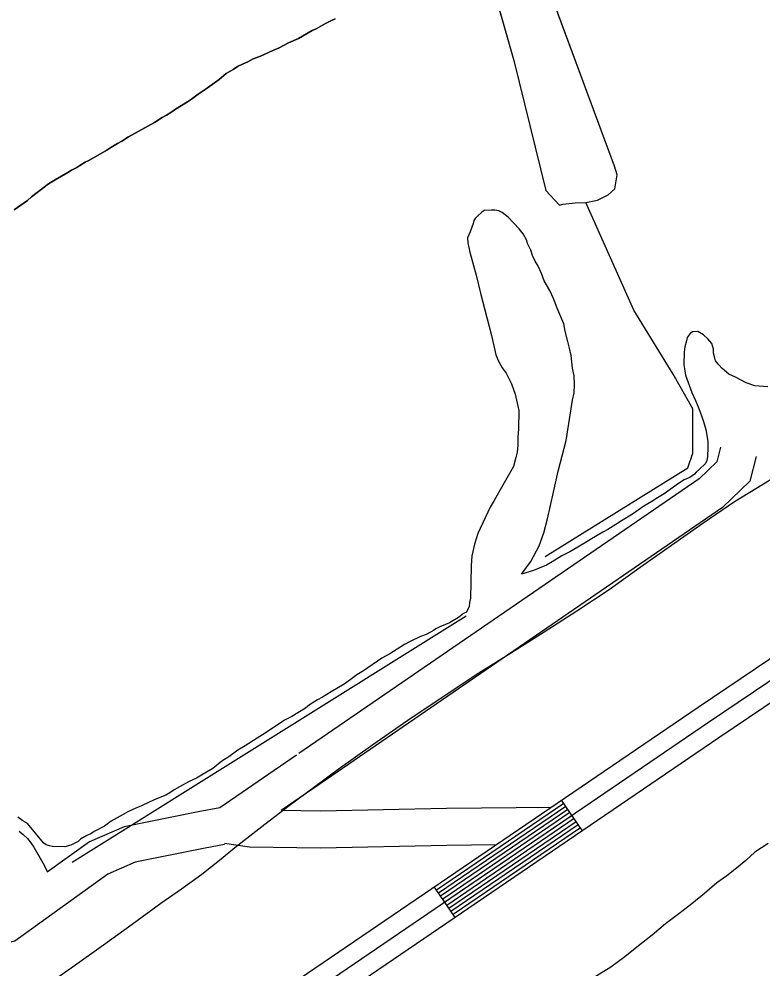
# Model space of a CAD drawing. Extents: x 3187622 to 3225504, y 800805 to 826213.
# Drawn here: x 3193138 to 3193741, y 815518 to 816288 of the extents above; entities that cross this region are included whole.
import ezdxf

# ---------------------------------------------------------------- set-up
doc = ezdxf.new("R2010")
doc.units = 0
for name, color, linetype in [('V-BORW-LINE', 7, 'Continuous'), ('V-LEVE-TOET', 7, 'Continuous'), ('V-ROAD-CNTR', 7, 'Continuous'), ('V-SITE-VEGE', 7, 'Continuous'), ('V-TOPO-SHOR', 7, 'Continuous')]:
    doc.layers.add(name, color=color, linetype=linetype)

msp = doc.modelspace()

# ---------------------------------------------------------------- linework, layer by layer
at = {"layer": 'V-BORW-LINE'}
msp.add_spline([(3196241.27, 817112.96), (3196187.2, 817101.14), (3196138.75, 817032.74), (3196088.43, 817012.87), (3195953, 816925.99), (3195899.33, 816905.37), (3195781.81, 816806.71), (3195594.28, 816676.7), (3195413.44, 816523.58), (3195389.29, 816511.09), (3195313.02, 816463.37), (3195245.55, 816442.85), (3195222.3, 816414.73), (3195163.29, 816387.92), (3195047.51, 816304.89), (3194935.14, 816249.6), (3194812.99, 816161.04), (3194805.91, 816145.66), (3194746.05, 816094.04), (3194647.8, 816043.7), (3194629.58, 816032.25), (3194591.91, 815986.22), (3194549.08, 815951.34), (3194395.29, 815874.38), (3194258.39, 815765.48), (3194069.15, 815636.55), (3194006.7, 815583.46), (3193831.37, 815468.22), (3193729.92, 815426.83), (3193580.77, 815328.06), (3193563.72, 815307.5), (3193551.24, 815258.96), (3193525.83, 815245.59), (3193501.57, 815240.11), (3193462.89, 815234.89), (3193427.69, 815199.97), (3193352.7, 815199.74), (3193347.08, 815190.96), (3193324.73, 815165.28), (3193207.42, 815103.3), (3193237.1, 814978.4), (3193295.13, 814940.81), (3193324.37, 814933.34), (3193440.81, 814978.41), (3193485.54, 815011.38), (3193578.25, 815059), (3193615.71, 815092.97), (3193655.97, 815109.39), (3193736.38, 815214.03), (3193778.98, 815244.75), (3193816.96, 815264.77), (3194141.69, 815425.78), (3194196.67, 815443.18), (3194301.91, 815498.91), (3194468.77, 815564.75), (3194506.33, 815578.81), (3194775.79, 815754.88), (3194894.14, 815820.02), (3195170.73, 816004.74), (3195286.56, 816071.95), (3195340.18, 816114.84), (3195742.43, 816429.66), (3195817.31, 816477.06), (3196015.71, 816636.79), (3196072.23, 816673.3), (3196182.84, 816763.66), (3196298.35, 816843.98), (3196542.12, 816994.91), (3196608.52, 817020.17), (3196642.12, 817042.71), (3196645.81, 817058.79), (3196635.5, 817099.25), (3196589.31, 817224.53), (3196534.67, 817258.79), (3196478.87, 817245.01), (3196376.28, 817177.57), (3196308.53, 817147.9), (3196241.27, 817112.96)], degree=3, dxfattribs=at)
at = {"layer": 'V-LEVE-TOET'}
for points in [[(3193753.31, 815917.2), (3193736.08, 815906.51), (3193718.74, 815895.99), (3193693.05, 815878.47), (3193667.5, 815860.75), (3193642.09, 815842.83), (3193616.81, 815824.71), (3193590.58, 815807.46), (3193564.21, 815790.41), (3193537.71, 815773.57), (3193511.08, 815756.93), (3193482.18, 815737.96), (3193453.5, 815718.63), (3193425.08, 815698.95), (3193396.9, 815678.92), (3193376.97, 815664.16), (3193357.11, 815649.31), (3193337.33, 815634.35), (3193313.12, 815615.44)], [(3193313.12, 815615.44), (3193302.1, 815606.28), (3193286.16, 815593.75), (3193269.82, 815581.74), (3193253.11, 815570.26), (3193229.88, 815553.19), (3193206.51, 815536.31), (3193183, 815519.63), (3193159.35, 815503.14)], [(3193745.86, 815618.89), (3193735.09, 815611.86), (3193727.79, 815605.18), (3193720.23, 815598.77), (3193712.43, 815592.66), (3193704.41, 815586.87), (3193694.25, 815578.27), (3193683.9, 815569.89), (3193673.38, 815561.71), (3193662.69, 815553.76), (3193651.87, 815544.63), (3193640.85, 815535.73), (3193629.65, 815527.06), (3193618.26, 815518.63), (3193577.92, 815493.76)]]:
    msp.add_lwpolyline(points, dxfattribs=at)
at = {"layer": 'V-ROAD-CNTR'}
for p, q in [((3193595.23, 815629.13), (3193578.34, 815653.93)), ((3193491.91, 815558.77), (3193475.03, 815583.56))]:
    msp.add_line(p, q, dxfattribs=at)
for points in [[(3196683.52, 817771.5), (3196544.13, 817686.65), (3196338.98, 817545.04), (3196306.13, 817514.42), (3196263.49, 817452.14), (3196236.94, 817423.19), (3196219.09, 817401.5), (3196183.06, 817367.85), (3195710.19, 817058.54), (3195532.07, 816946.89), (3195437.77, 816894.32), (3195289.73, 816818.86), (3195263.1, 816805.66), (3195198.53, 816766.19), (3194987.76, 816624.29), (3194815.6, 816481.26), (3194742.09, 816414.49), (3194665.24, 816352.09), (3194525.47, 816256.95), (3193705.89, 815704.5), (3193288.16, 815419.99)], [(3195516.79, 816972.71), (3195423.65, 816920.79), (3195276.26, 816845.67), (3195248.59, 816831.95), (3195182.32, 816791.44), (3194969.75, 816648.33), (3194795.92, 816503.91), (3194722.54, 816437.25), (3194647.31, 816376.18), (3194508.65, 816281.79), (3193689.06, 815729.34), (3193168.58, 815374.85), (3193128.6, 815352.45), (3193024.64, 815289.47), (3192907.76, 815228.81), (3192804.5, 815188.95), (3192687.47, 815149.41), (3192596.2, 815126.75), (3192173.55, 815021.59)], [(3195524.43, 816959.8), (3195430.71, 816907.56), (3195282.99, 816832.26), (3195255.84, 816818.8), (3195190.43, 816778.81), (3194978.76, 816636.31), (3194805.76, 816492.59), (3194732.31, 816425.87), (3194656.28, 816364.14), (3194517.06, 816269.37), (3193697.48, 815716.92), (3193176.48, 815362.08), (3193136.15, 815339.49), (3193031.99, 815276.38), (3192913.93, 815215.12), (3192809.6, 815174.84), (3192691.68, 815135.01), (3192599.82, 815112.2), (3192177.17, 815007.03)], [(3193707.16, 815940.36), (3193704.17, 815928.64), (3193689.85, 815914.84), (3193364.99, 815691.78)], [(3193736.23, 815932.96), (3193731.14, 815912.96), (3193708.87, 815891.52), (3193391.89, 815673.86)], [(3193363.2, 815690.55), (3193300.96, 815647.82), (3193283.44, 815644.61), (3193223.14, 815632.49), (3193195.13, 815620.27), (3193160.88, 815595.66)], [(3193391.89, 815673.86), (3193350.63, 815645.53)], [(3193580.03, 815651.45), (3193476.71, 815581.08)], [(3193569.9, 815648.18), (3193484.81, 815647.28), (3193382.53, 815645.21), (3193350.63, 815645.53)], [(3193581.72, 815648.97), (3193478.4, 815578.6)], [(3193583.4, 815646.49), (3193480.09, 815576.12)], [(3193585.09, 815644.01), (3193481.78, 815573.64)], [(3193586.78, 815641.53), (3193483.47, 815571.16)], [(3193588.47, 815639.05), (3193485.16, 815568.68)], [(3193590.16, 815636.57), (3193486.85, 815566.21)], [(3193138.06, 815628.78), (3193141.36, 815626.17), (3193144.66, 815622.95), (3193147.56, 815619.44), (3193149.92, 815615.89), (3193157.18, 815603.08), (3193161.07, 815595.8)], [(3193591.85, 815634.09), (3193488.53, 815563.73)], [(3193593.54, 815631.61), (3193490.22, 815561.25)], [(3193304.75, 815618.01), (3193289.1, 815615.14), (3193232.2, 815603.71), (3193210.05, 815594.05), (3193134.48, 815539.75), (3193093.15, 815530.41), (3193023.99, 815519.01), (3192950.39, 815521.51)], [(3193525.16, 815617.71), (3193485.27, 815617.29), (3193382.69, 815615.21), (3193324.86, 815615.79), (3193304.61, 815618.8)]]:
    msp.add_lwpolyline(points, dxfattribs=at)
at = {"layer": 'V-SITE-VEGE'}
for p, q in [((3193621.31, 816168.46), (3193546.97, 816369.28)), ((3193522.27, 816315.25), (3193539.45, 816254.08)), ((3193379.03, 816279.86), (3193386.73, 816284.2)), ((3193386.73, 816284.2), (3193391.45, 816286.6)), ((3193391.45, 816286.6), (3193394.42, 816287.8)), ((3193364.87, 816271.91), (3193375.8, 816278.42)), ((3193375.8, 816278.42), (3193379.03, 816279.86)), ((3193348.99, 816264.47), (3193356.68, 816268.56)), ((3193356.68, 816268.56), (3193364.87, 816271.91)), ((3193333.85, 816257.51), (3193344.03, 816262.31)), ((3193344.03, 816262.31), (3193348.99, 816264.47)), ((3193315.25, 816249.12), (3193319.96, 816251.53)), ((3193319.96, 816251.53), (3193323.68, 816252.96)), ((3193323.68, 816252.96), (3193327.91, 816255.37)), ((3193327.91, 816255.37), (3193333.85, 816257.51)), ((3193539.45, 816254.08), (3193565.52, 816148.69)), ((3193300.31, 816238.71), (3193306.05, 816243.57)), ((3193306.05, 816243.57), (3193311.76, 816246.7)), ((3193311.76, 816246.7), (3193315.25, 816249.12)), ((3193289.11, 816230.47), (3193300.31, 816238.71)), ((3193283.39, 816226.85), (3193289.11, 816230.47)), ((3193264.98, 816214.76), (3193274.68, 816220.55)), ((3193274.68, 816220.55), (3193277.91, 816222.73)), ((3193277.91, 816222.73), (3193283.39, 816226.85)), ((3193261, 816211.85), (3193264.98, 816214.76)), ((3193247.83, 816203.89), (3193254.04, 816207.75)), ((3193254.04, 816207.75), (3193257.52, 816209.68)), ((3193257.52, 816209.68), (3193261, 816211.85)), ((3193226.71, 816192.08), (3193247.83, 816203.89)), ((3193221.49, 816188.69), (3193226.71, 816192.08)), ((3193194.65, 816173.01), (3193209.31, 816181.45)), ((3193209.31, 816181.45), (3193212.55, 816183.63)), ((3193212.55, 816183.63), (3193217.76, 816186.77)), ((3193217.76, 816186.77), (3193221.49, 816188.69)), ((3193180.49, 816165.06), (3193184.71, 816167.22)), ((3193184.71, 816167.22), (3193187.2, 816168.92)), ((3193187.2, 816168.92), (3193191.68, 816171.57)), ((3193191.68, 816171.57), (3193194.65, 816173.01)), ((3193623.34, 816161.46), (3193621.31, 816168.46)), ((3193167.32, 816157.34), (3193177.51, 816163.13)), ((3193177.51, 816163.13), (3193180.49, 816165.06)), ((3193621.45, 816149.88), (3193623.34, 816161.46)), ((3193147.91, 816143.54), (3193161.85, 816153.96)), ((3193161.85, 816153.96), (3193167.32, 816157.34)), ((3193144.67, 816140.62), (3193147.91, 816143.54)), ((3193565.52, 816148.69), (3193576.59, 816136.74)), ((3193607.4, 816140.78), (3193615.97, 816145.12)), ((3193615.97, 816145.12), (3193621.45, 816149.88)), ((3193133.96, 816132.87), (3193144.67, 816140.62)), ((3193576.59, 816136.74), (3193579.31, 816137.67)), ((3193579.31, 816137.67), (3193589.19, 816138.51)), ((3193589.19, 816138.51), (3193598.08, 816138.78)), ((3193598.08, 816138.78), (3193607.4, 816140.78)), ((3193509.93, 816127.85), (3193508.07, 816126.05)), ((3193513.64, 816130.98), (3193509.93, 816127.85)), ((3193515.48, 816132.31), (3193513.64, 816130.98)), ((3193521.42, 816132.67), (3193515.48, 816132.31)), ((3193524.16, 816132.61), (3193521.42, 816132.67)), ((3193527.35, 816132.1), (3193524.16, 816132.61)), ((3193530.06, 816130.69), (3193527.35, 816132.1)), ((3193535.01, 816126.95), (3193530.06, 816130.69)), ((3193506.62, 816121.97), (3193504.22, 816115.17)), ((3193507.12, 816124.24), (3193506.62, 816121.97)), ((3193508.07, 816126.05), (3193507.12, 816124.24)), ((3193543.98, 816117.66), (3193535.01, 816126.95)), ((3193504.22, 816115.17), (3193501.85, 816110.19)), ((3193547.1, 816113.49), (3193543.98, 816117.66)), ((3193550.2, 816107.97), (3193547.1, 816113.49)), ((3193501.85, 816110.19), (3193502.24, 816106.08)), ((3193502.24, 816106.08), (3193503.93, 816098.74)), ((3193550.61, 816105.68), (3193550.2, 816107.97)), ((3193553.25, 816100.15), (3193550.61, 816105.68)), ((3193503.93, 816098.74), (3193509.08, 816079.94)), ((3193554.55, 816096.02), (3193553.25, 816100.15)), ((3193556.75, 816091.42), (3193554.55, 816096.02)), ((3193558.96, 816087.73), (3193556.75, 816091.42)), ((3193562.05, 816081.28), (3193558.96, 816087.73)), ((3193564.22, 816075.31), (3193562.05, 816081.28)), ((3193509.08, 816079.94), (3193512.47, 816065.27)), ((3193568.65, 816067.47), (3193564.22, 816075.31)), ((3193571.73, 816061.03), (3193568.65, 816067.47)), ((3193512.47, 816065.27), (3193521.45, 816030.88)), ((3193574.79, 816053.21), (3193571.73, 816061.03)), ((3193576.98, 816048.16), (3193574.79, 816053.21)), ((3193580.04, 816040.34), (3193576.98, 816048.16)), ((3193581.3, 816034.39), (3193580.04, 816040.34)), ((3193521.45, 816030.88), (3193524.82, 816015.3)), ((3193583.44, 816026.13), (3193581.3, 816034.39)), ((3193680.26, 816029.44), (3193679.75, 816026.71)), ((3193682.6, 816032.59), (3193680.26, 816029.44)), ((3193684.44, 816033.93), (3193682.6, 816032.59)), ((3193689.01, 816034.31), (3193684.44, 816033.93)), ((3193693.53, 816031.49), (3193689.01, 816034.31)), ((3193697.12, 816028.23), (3193693.53, 816031.49)), ((3193700.25, 816024.52), (3193697.12, 816028.23)), ((3193584.71, 816020.64), (3193583.44, 816026.13)), ((3193585.97, 816014.68), (3193584.71, 816020.64)), ((3193678.29, 816021.72), (3193677.77, 816017.62)), ((3193679.75, 816026.71), (3193678.29, 816021.72)), ((3193701.54, 816019.93), (3193700.25, 816024.52)), ((3193701.48, 816016.74), (3193701.54, 816019.93)), ((3193524.82, 816015.3), (3193527.01, 816010.24)), ((3193587.16, 816004.61), (3193585.97, 816014.68)), ((3193677.77, 816017.62), (3193677.58, 816007.58)), ((3193702.78, 816012.61), (3193701.48, 816016.74)), ((3193703.2, 816010.32), (3193702.78, 816012.61)), ((3193527.01, 816010.24), (3193530.11, 816004.71)), ((3193530.11, 816004.71), (3193533.23, 816000.55)), ((3193588.42, 815998.2), (3193587.16, 816004.61)), ((3193677.58, 816007.58), (3193678.8, 815998.89)), ((3193705.88, 816007.08), (3193703.2, 816010.32)), ((3193708.56, 816004.29), (3193705.88, 816007.08)), ((3193713.96, 815999.63), (3193708.56, 816004.29)), ((3193533.23, 816000.55), (3193537.64, 815991.8)), ((3193588.75, 815990.9), (3193588.42, 815998.2)), ((3193678.8, 815998.89), (3193684.03, 815984.64)), ((3193719.4, 815997.26), (3193713.96, 815999.63)), ((3193727.98, 815992.54), (3193719.4, 815997.26)), ((3193537.64, 815991.8), (3193540.69, 815983.53)), ((3193588.63, 815984.51), (3193588.75, 815990.9)), ((3193735.25, 815990.13), (3193727.98, 815992.54)), ((3193745.73, 815989.49), (3193735.25, 815990.13)), ((3193540.69, 815983.53), (3193543.65, 815970.24)), ((3193587.16, 815978.6), (3193588.63, 815984.51)), ((3193684.03, 815984.64), (3193687.11, 815978.2)), ((3193582.02, 815945.83), (3193587.16, 815978.6)), ((3193687.11, 815978.2), (3193689.73, 815971.76)), ((3193543.65, 815970.24), (3193543.38, 815955.19)), ((3193689.73, 815971.76), (3193693.21, 815962.11)), ((3193693.21, 815962.11), (3193695.37, 815954.78)), ((3193543.38, 815955.19), (3193542.81, 815948.35)), ((3193695.37, 815954.78), (3193697.02, 815945.16)), ((3193542.81, 815948.35), (3193542.69, 815941.96)), ((3193575.64, 815920.84), (3193582.02, 815945.83)), ((3193697.02, 815945.16), (3193696.93, 815940.14)), ((3193542.14, 815936.49), (3193541.15, 815931.95)), ((3193542.69, 815941.96), (3193542.14, 815936.49)), ((3193696.93, 815940.14), (3193696.8, 815932.84)), ((3193541.15, 815931.95), (3193539.19, 815924.68)), ((3193696.28, 815929.2), (3193694.87, 815926.94)), ((3193696.8, 815932.84), (3193696.28, 815929.2)), ((3193539.19, 815924.68), (3193528.36, 815905.7)), ((3193571.69, 815904.02), (3193575.64, 815920.84)), ((3193687.45, 815920.23), (3193686.05, 815918.43)), ((3193690.23, 815922.46), (3193687.45, 815920.23)), ((3193694.87, 815926.94), (3193690.23, 815922.46)), ((3193677.76, 815914.01), (3193673.14, 815910.9)), ((3193682.35, 815915.76), (3193677.76, 815914.01)), ((3193686.05, 815918.43), (3193682.35, 815915.76)), ((3193528.36, 815905.7), (3193523.64, 815897.11)), ((3193673.14, 815910.9), (3193661.58, 815902.43)), ((3193523.64, 815897.11), (3193520.35, 815891.69)), ((3193566.74, 815882.2), (3193571.69, 815904.02)), ((3193656.04, 815899.33), (3193651.43, 815896.22)), ((3193661.58, 815902.43), (3193656.04, 815899.33)), ((3193520.35, 815891.69), (3193510.39, 815870.42)), ((3193644.97, 815892.68), (3193635.73, 815886)), ((3193651.43, 815896.22), (3193644.97, 815892.68)), ((3193563.8, 815870.84), (3193566.74, 815882.2)), ((3193635.73, 815886), (3193626.96, 815880.68)), ((3193615.88, 815873.57), (3193611.73, 815871.36)), ((3193622.34, 815877.56), (3193615.88, 815873.57)), ((3193626.96, 815880.68), (3193622.34, 815877.56)), ((3193510.39, 815870.42), (3193507.5, 815861.8)), ((3193559.96, 815860.41), (3193563.8, 815870.84)), ((3193602.51, 815866.05), (3193596.97, 815862.49)), ((3193605.74, 815867.82), (3193602.51, 815866.05)), ((3193611.73, 815871.36), (3193605.74, 815867.82)), ((3193507.5, 815861.8), (3193505.5, 815852.25)), ((3193553.35, 815847.75), (3193559.96, 815860.41)), ((3193591.44, 815859.4), (3193584.98, 815855.4)), ((3193596.97, 815862.49), (3193591.44, 815859.4)), ((3193505.5, 815852.25), (3193504.9, 815844.04)), ((3193578.53, 815852.32), (3193570.69, 815847.44)), ((3193584.98, 815855.4), (3193578.53, 815852.32)), ((3193504.9, 815844.04), (3193504.44, 815818.03)), ((3193545.86, 815837.38), (3193553.35, 815847.75)), ((3193566.08, 815844.78), (3193560.1, 815842.15)), ((3193570.69, 815847.44), (3193566.08, 815844.78)), ((3193555.5, 815840.41), (3193545.86, 815837.38)), ((3193560.1, 815842.15), (3193555.5, 815840.41)), ((3193503.47, 815814.4), (3193503.41, 815811.2)), ((3193504.44, 815818.03), (3193503.47, 815814.4)), ((3193498.74, 815805.35), (3193494.58, 815802.23)), ((3193501.05, 815806.68), (3193498.74, 815805.35)), ((3193503.41, 815811.2), (3193501.05, 815806.68)), ((3193487.2, 815797.8), (3193479.38, 815794.74)), ((3193494.58, 815802.23), (3193487.2, 815797.8)), ((3193472, 815790.31), (3193468.32, 815788.55)), ((3193474.31, 815791.64), (3193472, 815790.31)), ((3193476.16, 815792.97), (3193474.31, 815791.64)), ((3193479.38, 815794.74), (3193476.16, 815792.97)), ((3193455.44, 815782.84), (3193450.83, 815780.19)), ((3193463.73, 815786.8), (3193455.44, 815782.84)), ((3193468.32, 815788.55), (3193463.73, 815786.8)), ((3193450.83, 815780.19), (3193438.83, 815772.64)), ((3193432.38, 815769.1), (3193417.59, 815758.87)), ((3193438.83, 815772.64), (3193432.38, 815769.1)), ((3193417.59, 815758.87), (3193412.06, 815755.77)), ((3193405.58, 815750.86), (3193401.88, 815748.19)), ((3193412.06, 815755.77), (3193405.58, 815750.86)), ((3193401.88, 815748.19), (3193391.27, 815741.99)), ((3193380.2, 815735.34), (3193373.74, 815731.34)), ((3193384.35, 815737.55), (3193380.2, 815735.34)), ((3193391.27, 815741.99), (3193384.35, 815737.55)), ((3193370.5, 815728.66), (3193359.43, 815722.01)), ((3193373.74, 815731.34), (3193370.5, 815728.66)), ((3193359.43, 815722.01), (3193353.44, 815718.92)), ((3193353.44, 815718.92), (3193337.73, 815708.25)), ((3193331.27, 815704.25), (3193321.58, 815698.04)), ((3193337.73, 815708.25), (3193331.27, 815704.25)), ((3193321.58, 815698.04), (3193315.58, 815694.49)), ((3193308.18, 815689.14), (3193302.64, 815685.59)), ((3193315.58, 815694.49), (3193308.18, 815689.14)), ((3193302.64, 815685.59), (3193295.24, 815679.79)), ((3193290.16, 815676.68), (3193281.86, 815671.81)), ((3193295.24, 815679.79), (3193290.16, 815676.68)), ((3193275.88, 815669.18), (3193268.04, 815664.75)), ((3193281.86, 815671.81), (3193275.88, 815669.18)), ((3193256.97, 815658.1), (3193249.62, 815655.04)), ((3193260.2, 815659.87), (3193256.97, 815658.1)), ((3193263.9, 815662.54), (3193260.2, 815659.87)), ((3193268.04, 815664.75), (3193263.9, 815662.54)), ((3193243.64, 815652.4), (3193237.19, 815649.32)), ((3193249.62, 815655.04), (3193243.64, 815652.4)), ((3193226.15, 815644.5), (3193222.46, 815642.28)), ((3193232.59, 815647.58), (3193226.15, 815644.5)), ((3193237.19, 815649.32), (3193232.59, 815647.58)), ((3193141.13, 815637.33), (3193137.07, 815640.14)), ((3193144.74, 815634.99), (3193141.13, 815637.33)), ((3193153.68, 815624.33), (3193144.74, 815634.99)), ((3193212.78, 815636.97), (3193207.23, 815632.96)), ((3193222.46, 815642.28), (3193212.78, 815636.97)), ((3193198.94, 815628.55), (3193196.17, 815626.77)), ((3193207.23, 815632.96), (3193198.94, 815628.55)), ((3193158.15, 815619.23), (3193153.68, 815624.33)), ((3193186.02, 815620.56), (3193182.79, 815618.79)), ((3193187.88, 815622.35), (3193186.02, 815620.56)), ((3193192.95, 815625.46), (3193187.88, 815622.35)), ((3193196.17, 815626.77), (3193192.95, 815625.46)), ((3193159.95, 815617.83), (3193158.15, 815619.23)), ((3193162.67, 815616.87), (3193159.95, 815617.83)), ((3193164.95, 815616.37), (3193162.67, 815616.87)), ((3193174.99, 815616.19), (3193164.95, 815616.37)), ((3193180.03, 815617.47), (3193174.99, 815616.19)), ((3193182.79, 815618.79), (3193180.03, 815617.47))]:
    msp.add_line(p, q, dxfattribs=at)
at = {"layer": 'V-TOPO-SHOR'}
msp.add_line((3193181.08, 815603.79), (3193500.89, 815803.68), dxfattribs=at)
for points in [[(3193350.32, 816914.13), (3193377.51, 816744.9), (3193419.14, 816572.17), (3193489.01, 816404.29), (3193522.27, 816315.25), (3193539.45, 816254.08), (3193565.52, 816148.69), (3193576.59, 816136.74), (3193579.31, 816137.67), (3193589.19, 816138.51), (3193598.09, 816138.78), (3193607.4, 816140.78), (3193615.97, 816145.12), (3193621.45, 816149.88), (3193623.34, 816161.46), (3193621.31, 816168.46), (3193546.97, 816369.28), (3193525.72, 816429.73), (3193466.67, 816586.63), (3193438.35, 816654.14), (3193429.2, 816708.43), (3193413.19, 816814.27), (3193393.99, 816908.43)], [(3193394.42, 816287.8), (3193391.45, 816286.6), (3193386.73, 816284.2), (3193379.03, 816279.86), (3193375.8, 816278.42), (3193364.87, 816271.91), (3193356.68, 816268.56), (3193348.99, 816264.47), (3193344.03, 816262.31), (3193333.85, 816257.51), (3193327.91, 816255.37), (3193323.68, 816252.96), (3193319.96, 816251.53), (3193315.25, 816249.12), (3193311.76, 816246.7), (3193306.05, 816243.57), (3193300.31, 816238.71), (3193289.11, 816230.47), (3193283.39, 816226.85), (3193277.91, 816222.73), (3193274.68, 816220.55), (3193264.98, 816214.76), (3193261, 816211.85), (3193257.52, 816209.68), (3193254.04, 816207.75), (3193247.83, 816203.89), (3193226.71, 816192.08), (3193221.49, 816188.69), (3193217.76, 816186.77), (3193212.55, 816183.63), (3193209.31, 816181.45), (3193194.65, 816173.01), (3193191.68, 816171.57), (3193187.2, 816168.92), (3193184.71, 816167.22), (3193180.49, 816165.06), (3193177.51, 816163.13), (3193167.32, 816157.34), (3193161.85, 816153.96), (3193147.91, 816143.54), (3193144.66, 816140.62), (3193133.96, 816132.87)], [(3193564.85, 815851.65), (3193680.78, 815923.6), (3193684.78, 815935.6), (3193684.78, 815971.58), (3193668.79, 815999.56), (3193636.81, 816051.53), (3193598.09, 816138.78)]]:
    msp.add_lwpolyline(points, dxfattribs=at)

doc.saveas('drawing.dxf')
